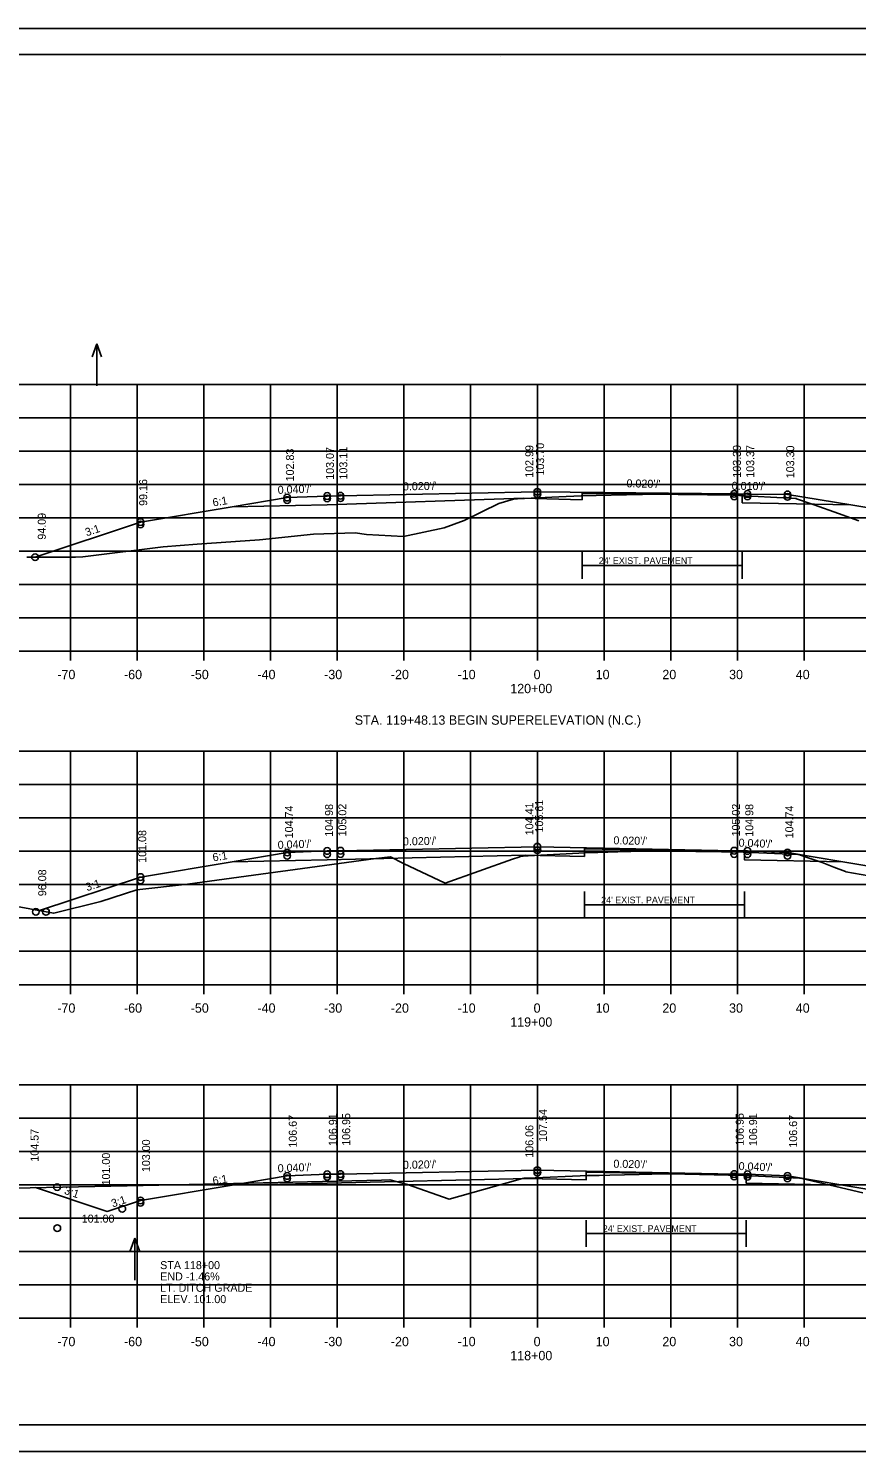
# Model space of a CAD drawing. Extents: x 1175611 to 1176402, y -433344 to -416213.
# Drawn here: x 1175704.7 to 1175828.8, y -431850.2 to -431636.8 of the extents above; entities that cross this region are included whole.
import ezdxf

# ---------------------------------------------------------------- set-up
doc = ezdxf.new("R2010")
doc.units = 0
for name, color, linetype in [('R_Alt Surface', 7, 'Continuous'), ('R_Axis', 7, 'Continuous'), ('R_Axis Annot', 7, 'Continuous'), ('R_Border', 7, 'Continuous'), ('R_Draft', 7, 'Continuous'), ('R_Exist Surface', 7, 'Continuous'), ('R_Fin Surface', 7, 'Continuous'), ('R_Grid', 7, 'Continuous'), ('R_No Plot', 7, 'Continuous'), ('R_Water Annot', 7, 'Continuous'), ('R_Xsect Elev', 7, 'Continuous'), ('R_Xsect Slope', 7, 'Continuous')]:
    doc.layers.add(name, color=color, linetype=linetype)

msp = doc.modelspace()

# ---------------------------------------------------------------- linework, layer by layer
at = {"layer": 'R_Alt Surface'}
for points in [[(1175735.2, -431708.54), (1175749.47, -431708.25), (1175778.87, -431707.26), (1175787.68, -431707.47), (1175787.68, -431706.52), (1175811.68, -431706.77), (1175811.68, -431707.94), (1175827.95, -431708.26)], [(1175735.2, -431761.75), (1175749.47, -431761.47), (1175779.21, -431760.78), (1175788.02, -431760.95), (1175788.02, -431759.79), (1175812.02, -431760.27), (1175812.02, -431761.46), (1175826.75, -431761.75)], [(1175735.2, -431810.23), (1175749.47, -431809.95), (1175779.47, -431809.26), (1175788.28, -431809.44), (1175788.28, -431808.27), (1175812.28, -431808.75), (1175812.28, -431809.94), (1175826.75, -431810.23)]]:
    msp.add_lwpolyline(points, dxfattribs=at)
at = {"layer": 'R_Axis'}
for p, q in [((1175640.97, -431730.18), (1175920.97, -431730.18)), ((1175710.97, -431731.58), (1175710.97, -431730.18)), ((1175720.97, -431731.58), (1175720.97, -431730.18)), ((1175730.97, -431731.58), (1175730.97, -431730.18)), ((1175740.97, -431731.58), (1175740.97, -431730.18)), ((1175750.97, -431731.58), (1175750.97, -431730.18)), ((1175760.97, -431731.58), (1175760.97, -431730.18)), ((1175770.97, -431731.58), (1175770.97, -431730.18)), ((1175780.97, -431731.58), (1175780.97, -431730.18)), ((1175790.97, -431731.58), (1175790.97, -431730.18)), ((1175800.97, -431731.58), (1175800.97, -431730.18)), ((1175810.97, -431731.58), (1175810.97, -431730.18)), ((1175820.97, -431731.58), (1175820.97, -431730.18)), ((1175640.97, -431780.18), (1175920.97, -431780.18)), ((1175710.97, -431781.58), (1175710.97, -431780.18)), ((1175720.97, -431781.58), (1175720.97, -431780.18)), ((1175730.97, -431781.58), (1175730.97, -431780.18)), ((1175740.97, -431781.58), (1175740.97, -431780.18)), ((1175750.97, -431781.58), (1175750.97, -431780.18)), ((1175760.97, -431781.58), (1175760.97, -431780.18)), ((1175770.97, -431781.58), (1175770.97, -431780.18)), ((1175780.97, -431781.58), (1175780.97, -431780.18)), ((1175790.97, -431781.58), (1175790.97, -431780.18)), ((1175800.97, -431781.58), (1175800.97, -431780.18)), ((1175810.97, -431781.58), (1175810.97, -431780.18)), ((1175820.97, -431781.58), (1175820.97, -431780.18)), ((1175640.97, -431830.18), (1175920.97, -431830.18)), ((1175710.97, -431831.58), (1175710.97, -431830.18)), ((1175720.97, -431831.58), (1175720.97, -431830.18)), ((1175730.97, -431831.58), (1175730.97, -431830.18)), ((1175740.97, -431831.58), (1175740.97, -431830.18)), ((1175750.97, -431831.58), (1175750.97, -431830.18)), ((1175760.97, -431831.58), (1175760.97, -431830.18)), ((1175770.97, -431831.58), (1175770.97, -431830.18)), ((1175780.97, -431831.58), (1175780.97, -431830.18)), ((1175790.97, -431831.58), (1175790.97, -431830.18)), ((1175800.97, -431831.58), (1175800.97, -431830.18)), ((1175810.97, -431831.58), (1175810.97, -431830.18)), ((1175820.97, -431831.58), (1175820.97, -431830.18))]:
    msp.add_line(p, q, dxfattribs=at)
at = {"layer": 'R_Border'}
for p, q in [((1175622.97, -431640.72), (1175939.15, -431640.72)), ((1175775.49, -431640.98), (1175775.49, -431640.98)), ((1175775.49, -431640.98), (1175775.49, -431640.98)), ((1175939.15, -431846.18), (1175622.97, -431846.18))]:
    msp.add_line(p, q, dxfattribs=at)
at = {"layer": 'R_Draft'}
for p, q in [((1175799.68, -431717.33), (1175787.68, -431717.33)), ((1175799.68, -431717.33), (1175811.68, -431717.33)), ((1175800.02, -431768.2), (1175788.02, -431768.2)), ((1175800.02, -431768.2), (1175812.02, -431768.2)), ((1175800.28, -431817.47), (1175788.28, -431817.47)), ((1175800.28, -431817.47), (1175812.28, -431817.47))]:
    msp.add_line(p, q, dxfattribs=at)
for points in [[(1175787.68, -431719.33), (1175787.68, -431715.33)], [(1175811.68, -431719.33), (1175811.68, -431715.33)], [(1175788.02, -431770.2), (1175788.02, -431766.2)], [(1175812.02, -431770.2), (1175812.02, -431766.2)], [(1175788.28, -431819.47), (1175788.28, -431815.47)], [(1175812.28, -431819.47), (1175812.28, -431815.47)]]:
    msp.add_lwpolyline(points, dxfattribs=at)
at = {"layer": 'R_Exist Surface'}
for points in [[(1175704.46, -431716.09), (1175711.74, -431716.1), (1175712.84, -431716.05), (1175724.89, -431714.54), (1175729.95, -431714.13), (1175739.3, -431713.47), (1175747.4, -431712.65), (1175753.64, -431712.46), (1175755.37, -431712.68), (1175760.91, -431712.98), (1175767.01, -431711.7), (1175770, -431710.61), (1175775.21, -431708.06), (1175777.4, -431707.41), (1175777.6, -431707.35), (1175777.8, -431707.34), (1175777.99, -431707.33), (1175784.21, -431707.05), (1175787.53, -431706.9), (1175787.55, -431706.9), (1175796.57, -431706.68), (1175796.71, -431706.67), (1175798.6, -431706.65), (1175798.63, -431706.65), (1175798.64, -431706.65), (1175799.3, -431706.64), (1175799.38, -431706.64), (1175803.12, -431706.69), (1175806.47, -431706.72), (1175806.51, -431706.72), (1175809.88, -431706.76), (1175809.91, -431706.76), (1175810.3, -431706.78), (1175819.68, -431707.3), (1175819.73, -431707.3), (1175819.78, -431707.3), (1175819.8, -431707.31), (1175819.82, -431707.32), (1175822.48, -431708.22), (1175826.11, -431709.53), (1175829.16, -431710.63)], [(1175703, -431768.46), (1175706.78, -431769.16), (1175708.48, -431769.48), (1175715.54, -431767.69), (1175720.91, -431765.95), (1175728.51, -431765.11), (1175756.75, -431761.24), (1175758.95, -431761.03), (1175760.88, -431762.02), (1175767.13, -431764.96), (1175777.22, -431761.38), (1175778.18, -431761.04), (1175778.54, -431760.91), (1175778.84, -431760.9), (1175779.6, -431760.85), (1175788.13, -431760.39), (1175790.03, -431760.35), (1175793.03, -431760.28), (1175796.92, -431760.17), (1175797.69, -431760.15), (1175799.01, -431760.13), (1175799.1, -431760.13), (1175799.47, -431760.12), (1175800.98, -431760.14), (1175803.46, -431760.17), (1175804.71, -431760.19), (1175807.32, -431760.22), (1175808.58, -431760.24), (1175810.68, -431760.27), (1175820.02, -431760.66), (1175820.11, -431760.67), (1175820.17, -431760.67), (1175820.19, -431760.68), (1175821.1, -431760.99), (1175823.67, -431761.84), (1175825.42, -431762.57), (1175827.14, -431763.23), (1175827.22, -431763.24), (1175830.64, -431763.84)], [(1175692.81, -431810.86), (1175721.87, -431810.27), (1175726.58, -431810.2), (1175757.63, -431809.5), (1175758.84, -431809.43), (1175761.52, -431810.15), (1175767.75, -431812.32), (1175778.03, -431809.45), (1175778.73, -431809.26), (1175778.96, -431809.21), (1175779.21, -431809.2), (1175779.54, -431809.18), (1175788.48, -431808.8), (1175790.26, -431808.77), (1175791.85, -431808.74), (1175796.22, -431808.63), (1175798.12, -431808.58), (1175799.56, -431808.56), (1175799.59, -431808.56), (1175799.66, -431808.55), (1175803.07, -431808.61), (1175805.26, -431808.64), (1175809.6, -431808.73), (1175810.89, -431808.75), (1175811.07, -431808.76), (1175820.28, -431809.19), (1175820.49, -431809.2), (1175820.56, -431809.21), (1175820.64, -431809.23), (1175829.78, -431811.39)]]:
    msp.add_lwpolyline(points, dxfattribs=at)
at = {"layer": 'R_Fin Surface'}
for points in [[(1175705.67, -431716.09), (1175721.47, -431710.82), (1175735.2, -431708.54), (1175743.47, -431707.16), (1175749.47, -431706.92), (1175751.47, -431706.88), (1175780.97, -431706.29), (1175810.47, -431706.6), (1175812.47, -431706.62), (1175818.47, -431706.68), (1175827.95, -431708.26), (1175840.47, -431710.35), (1175843.27, -431711.28)], [(1175705.67, -431716.09), (1175721.47, -431710.82), (1175735.2, -431708.54), (1175743.47, -431707.16), (1175749.47, -431706.92), (1175751.47, -431706.88), (1175780.97, -431706.29), (1175810.47, -431706.6), (1175812.47, -431706.62), (1175818.47, -431706.68), (1175827.95, -431708.26), (1175840.47, -431710.35), (1175843.27, -431711.28)], [(1175706.35, -431769.08), (1175721.47, -431764.04), (1175735.2, -431761.75), (1175743.47, -431760.37), (1175749.47, -431760.13), (1175751.47, -431760.09), (1175780.97, -431759.5), (1175810.47, -431760.09), (1175812.47, -431760.13), (1175818.47, -431760.37), (1175826.75, -431761.75), (1175840.47, -431764.04), (1175857.19, -431758.47)], [(1175706.35, -431769.08), (1175721.47, -431764.04), (1175735.2, -431761.75), (1175743.47, -431760.37), (1175749.47, -431760.13), (1175751.47, -431760.09), (1175780.97, -431759.5), (1175810.47, -431760.09), (1175812.47, -431760.13), (1175818.47, -431760.37), (1175826.75, -431761.75), (1175840.47, -431764.04), (1175857.19, -431758.47)], [(1175705.72, -431810.6), (1175716.48, -431814.18), (1175721.47, -431812.52), (1175735.2, -431810.23), (1175743.47, -431808.85), (1175749.47, -431808.61), (1175751.47, -431808.57), (1175780.97, -431807.98), (1175810.47, -431808.57), (1175812.47, -431808.61), (1175818.47, -431808.85), (1175826.75, -431810.23), (1175840.47, -431812.52), (1175852.73, -431808.43)], [(1175705.72, -431810.6), (1175716.48, -431814.18), (1175721.47, -431812.52), (1175735.2, -431810.23), (1175743.47, -431808.85), (1175749.47, -431808.61), (1175751.47, -431808.57), (1175780.97, -431807.98), (1175810.47, -431808.57), (1175812.47, -431808.61), (1175818.47, -431808.85), (1175826.75, -431810.23), (1175840.47, -431812.52), (1175852.73, -431808.43)]]:
    msp.add_lwpolyline(points, dxfattribs=at)
at = {"layer": 'R_Grid'}
for p, q in [((1175640.97, -431690.18), (1175920.97, -431690.18)), ((1175710.97, -431730.18), (1175710.97, -431690.18)), ((1175720.97, -431730.18), (1175720.97, -431690.18)), ((1175730.97, -431730.18), (1175730.97, -431690.18)), ((1175740.97, -431730.18), (1175740.97, -431690.18)), ((1175750.97, -431730.18), (1175750.97, -431690.18)), ((1175760.97, -431730.18), (1175760.97, -431690.18)), ((1175770.97, -431730.18), (1175770.97, -431690.18)), ((1175780.97, -431730.18), (1175780.97, -431690.18)), ((1175790.97, -431730.18), (1175790.97, -431690.18)), ((1175800.97, -431730.18), (1175800.97, -431690.18)), ((1175810.97, -431730.18), (1175810.97, -431690.18)), ((1175820.97, -431730.18), (1175820.97, -431690.18)), ((1175640.97, -431695.18), (1175920.97, -431695.18)), ((1175640.97, -431700.18), (1175920.97, -431700.18)), ((1175640.97, -431705.18), (1175920.97, -431705.18)), ((1175640.97, -431710.18), (1175920.97, -431710.18)), ((1175640.97, -431715.18), (1175920.97, -431715.18)), ((1175640.97, -431720.18), (1175920.97, -431720.18)), ((1175640.97, -431725.18), (1175920.97, -431725.18)), ((1175640.97, -431730.18), (1175920.97, -431730.18)), ((1175640.97, -431745.18), (1175920.97, -431745.18)), ((1175710.97, -431780.18), (1175710.97, -431745.18)), ((1175720.97, -431780.18), (1175720.97, -431745.18)), ((1175730.97, -431780.18), (1175730.97, -431745.18)), ((1175740.97, -431780.18), (1175740.97, -431745.18)), ((1175750.97, -431780.18), (1175750.97, -431745.18)), ((1175760.97, -431780.18), (1175760.97, -431745.18)), ((1175770.97, -431780.18), (1175770.97, -431745.18)), ((1175780.97, -431780.18), (1175780.97, -431745.18)), ((1175790.97, -431780.18), (1175790.97, -431745.18)), ((1175800.97, -431780.18), (1175800.97, -431745.18)), ((1175810.97, -431780.18), (1175810.97, -431745.18)), ((1175820.97, -431780.18), (1175820.97, -431745.18)), ((1175640.97, -431750.18), (1175920.97, -431750.18)), ((1175640.97, -431755.18), (1175920.97, -431755.18)), ((1175640.97, -431760.18), (1175920.97, -431760.18)), ((1175640.97, -431765.18), (1175920.97, -431765.18)), ((1175640.97, -431770.18), (1175920.97, -431770.18)), ((1175640.97, -431775.18), (1175920.97, -431775.18)), ((1175640.97, -431780.18), (1175920.97, -431780.18)), ((1175640.97, -431795.18), (1175920.97, -431795.18)), ((1175710.97, -431830.18), (1175710.97, -431795.18)), ((1175720.97, -431830.18), (1175720.97, -431795.18)), ((1175730.97, -431830.18), (1175730.97, -431795.18)), ((1175740.97, -431830.18), (1175740.97, -431795.18)), ((1175750.97, -431830.18), (1175750.97, -431795.18)), ((1175760.97, -431830.18), (1175760.97, -431795.18)), ((1175770.97, -431830.18), (1175770.97, -431795.18)), ((1175780.97, -431830.18), (1175780.97, -431795.18)), ((1175790.97, -431830.18), (1175790.97, -431795.18)), ((1175800.97, -431830.18), (1175800.97, -431795.18)), ((1175810.97, -431830.18), (1175810.97, -431795.18)), ((1175820.97, -431830.18), (1175820.97, -431795.18)), ((1175640.97, -431800.18), (1175920.97, -431800.18)), ((1175640.97, -431805.18), (1175920.97, -431805.18)), ((1175640.97, -431810.18), (1175920.97, -431810.18)), ((1175640.97, -431815.18), (1175920.97, -431815.18)), ((1175640.97, -431820.18), (1175920.97, -431820.18)), ((1175640.97, -431825.18), (1175920.97, -431825.18)), ((1175640.97, -431830.18), (1175920.97, -431830.18))]:
    msp.add_line(p, q, dxfattribs=at)
at = {"layer": 'R_No Plot'}
for p, q in [((1175610.57, -431636.83), (1175943.91, -431636.83)), ((1175610.57, -431850.16), (1175943.91, -431850.16))]:
    msp.add_line(p, q, dxfattribs=at)
msp.add_lwpolyline([(1175610.57, -431636.83), (1175943.91, -431636.83), (1175943.91, -431850.17), (1175610.57, -431850.17)], close=True, dxfattribs=at)
for centre in [(1175743.47, -431707.16), (1175743.47, -431707.53), (1175749.47, -431706.92), (1175749.47, -431707.29), (1175751.47, -431706.88), (1175751.47, -431707.25), (1175780.97, -431706.29), (1175780.97, -431706.66), (1175810.47, -431706.6), (1175810.47, -431706.97), (1175812.47, -431706.62), (1175812.47, -431706.99), (1175818.47, -431706.68), (1175818.47, -431707.05), (1175721.47, -431710.82), (1175721.47, -431710.82), (1175721.47, -431711.19), (1175705.67, -431716.09), (1175705.67, -431716.09), (1175780.97, -431759.5), (1175743.47, -431760.37), (1175743.47, -431760.87), (1175749.47, -431760.13), (1175749.47, -431760.63), (1175751.47, -431760.09), (1175751.47, -431760.59), (1175780.97, -431760), (1175810.47, -431760.09), (1175810.47, -431760.59), (1175812.47, -431760.13), (1175812.47, -431760.63), (1175818.47, -431760.37), (1175818.47, -431760.87), (1175721.47, -431764.04), (1175721.47, -431764.04), (1175721.47, -431764.54), (1175705.8, -431769.26), (1175705.8, -431769.26), (1175707.31, -431769.26), (1175751.47, -431808.57), (1175780.97, -431807.98), (1175780.97, -431808.35), (1175810.47, -431808.57), (1175708.97, -431810.53), (1175743.47, -431808.85), (1175743.47, -431809.22), (1175749.47, -431808.61), (1175749.47, -431808.98), (1175751.47, -431808.94), (1175810.47, -431808.94), (1175812.47, -431808.61), (1175812.47, -431808.98), (1175818.47, -431808.85), (1175818.47, -431809.22), (1175721.47, -431812.52), (1175721.47, -431812.52), (1175718.75, -431813.79), (1175721.47, -431812.88), (1175709.01, -431816.67), (1175709.01, -431816.67)]:
    msp.add_circle(centre, 0.5, dxfattribs=at)
at = {"layer": 'R_Water Annot'}
for p, q in [((1175714.91, -431684.12), (1175714.21, -431686.05)), ((1175714.91, -431690.41), (1175714.91, -431684.12)), ((1175714.91, -431684.12), (1175715.61, -431686.05)), ((1175720.62, -431818.18), (1175719.92, -431820.1)), ((1175720.62, -431824.46), (1175720.62, -431818.18)), ((1175720.62, -431818.18), (1175721.32, -431820.1))]:
    msp.add_line(p, q, dxfattribs=at)

# ---------------------------------------------------------------- texts
at = {"layer": 'R_Axis Annot'}
for s, p in [('-70', (1175709.01, -431734.38)), ('-60', (1175719.01, -431734.38)), ('-50', (1175729.01, -431734.38)), ('-40', (1175739.01, -431734.38)), ('-30', (1175749.01, -431734.38)), ('-20', (1175759.01, -431734.38)), ('-10', (1175769.01, -431734.38)), ('0', (1175780.41, -431734.38)), ('10', (1175789.71, -431734.38)), ('20', (1175799.71, -431734.38)), ('30', (1175809.71, -431734.38)), ('40', (1175819.71, -431734.38)), ('120+00', (1175776.91, -431736.48)), ('-70', (1175709.01, -431784.38)), ('-60', (1175719.01, -431784.38)), ('-50', (1175729.01, -431784.38)), ('-40', (1175739.01, -431784.38)), ('-30', (1175749.01, -431784.38)), ('-20', (1175759.01, -431784.38)), ('-10', (1175769.01, -431784.38)), ('0', (1175780.41, -431784.38)), ('10', (1175789.71, -431784.38)), ('20', (1175799.71, -431784.38)), ('30', (1175809.71, -431784.38)), ('40', (1175819.71, -431784.38)), ('119+00', (1175776.91, -431786.48)), ('-70', (1175709.01, -431834.38)), ('-60', (1175719.01, -431834.38)), ('-50', (1175729.01, -431834.38)), ('-40', (1175739.01, -431834.38)), ('-30', (1175749.01, -431834.38)), ('-20', (1175759.01, -431834.38)), ('-10', (1175769.01, -431834.38)), ('0', (1175780.41, -431834.38)), ('10', (1175789.71, -431834.38)), ('20', (1175799.71, -431834.38)), ('30', (1175809.71, -431834.38)), ('40', (1175819.71, -431834.38)), ('118+00', (1175776.91, -431836.48))]:
    msp.add_text(s, height=1.4, dxfattribs=at).set_placement(p)
at = {"layer": 'R_Draft'}
for p in [(1175790.18, -431717.11), (1175790.53, -431767.98), (1175790.78, -431817.25)]:
    msp.add_text("24' EXIST. PAVEMENT", height=1, dxfattribs=at).set_placement(p)
msp.add_text('STA. 119+48.13 BEGIN SUPERELEVATION (N.C.)', height=1.4, rotation=360, dxfattribs=at).set_placement((1175753.6, -431741.21))
at = {"layer": 'R_Water Annot'}
for s, p in [('STA 118+00', (1175724.43, -431822.82)), ('END -1.46%', (1175724.43, -431824.52)), ('LT. DITCH GRADE', (1175724.43, -431826.22)), ('ELEV. 101.00', (1175724.43, -431827.92))]:
    msp.add_text(s, height=1.2, dxfattribs=at).set_placement(p)
at = {"layer": 'R_Xsect Elev'}
for s, p in [('103.70', (1175781.98, -431703.86)), ('102.83', (1175744.48, -431704.73)), ('103.07', (1175750.48, -431704.49)), ('103.11', (1175752.48, -431704.45)), ('102.99', (1175780.37, -431704.19)), ('103.39', (1175811.48, -431704.17)), ('103.37', (1175813.48, -431704.19)), ('103.30', (1175819.48, -431704.26)), ('99.16', (1175722.48, -431708.4)), ('94.09', (1175707.28, -431713.47)), ('105.61', (1175781.84, -431757.37)), ('104.74', (1175744.34, -431758.24)), ('104.98', (1175750.34, -431758)), ('105.02', (1175752.34, -431757.96)), ('104.41', (1175780.37, -431757.78)), ('105.02', (1175811.34, -431757.96)), ('104.98', (1175813.34, -431758)), ('104.74', (1175819.34, -431758.24)), ('101.08', (1175722.34, -431761.91)), ('96.08', (1175707.35, -431766.91)), ('106.91', (1175750.91, -431804.37)), ('106.95', (1175752.91, -431804.33)), ('107.54', (1175782.41, -431803.74)), ('106.95', (1175811.91, -431804.33)), ('106.91', (1175813.91, -431804.37)), ('106.67', (1175744.91, -431804.61)), ('106.06', (1175780.37, -431806.12)), ('106.67', (1175819.91, -431804.61)), ('104.57', (1175706.2, -431806.71)), ('103.00', (1175722.91, -431808.28)), ('101.00', (1175716.91, -431810.28))]:
    msp.add_text(s, height=1.2, rotation=90, dxfattribs=at).set_placement(p)
msp.add_text('101.00', height=1.2, dxfattribs=at).set_placement((1175712.67, -431815.85))
at = {"layer": 'R_Xsect Slope'}
for s, rotation, p in [("0.040'/'", 2.2906, (1175742.07, -431706.61)), ("0.020'/'", 1.1458, (1175760.83, -431706.09)), ("0.020'/'", 358.8542, (1175794.33, -431705.61)), ("0.010'/'", 359.4003, (1175810.1, -431705.99)), ('6:1', 9.4623, (1175732.39, -431708.5)), ('3:1', 18.4349, (1175713.41, -431712.98)), ("0.040'/'", 2.2906, (1175742.07, -431759.83)), ("0.020'/'", 1.1458, (1175760.83, -431759.31)), ("0.020'/'", 358.8542, (1175792.36, -431759.13)), ("0.040'/'", 357.7094, (1175811.12, -431759.48)), ('6:1', 9.4623, (1175732.39, -431761.71)), ('3:1', 18.4349, (1175713.48, -431766.18)), ("0.040'/'", 2.2906, (1175742.07, -431808.31)), ("0.020'/'", 1.1458, (1175760.83, -431807.79)), ("0.020'/'", 358.8542, (1175792.36, -431807.61)), ("0.040'/'", 357.7094, (1175811.12, -431807.96)), ('6:1', 9.4623, (1175732.39, -431810.19)), ('3:1', 341.5651, (1175709.94, -431811.51)), ('3:1', 18.4349, (1175717.33, -431813.59))]:
    msp.add_text(s, height=1.2, rotation=rotation, dxfattribs=at).set_placement(p)

doc.saveas('drawing.dxf')
